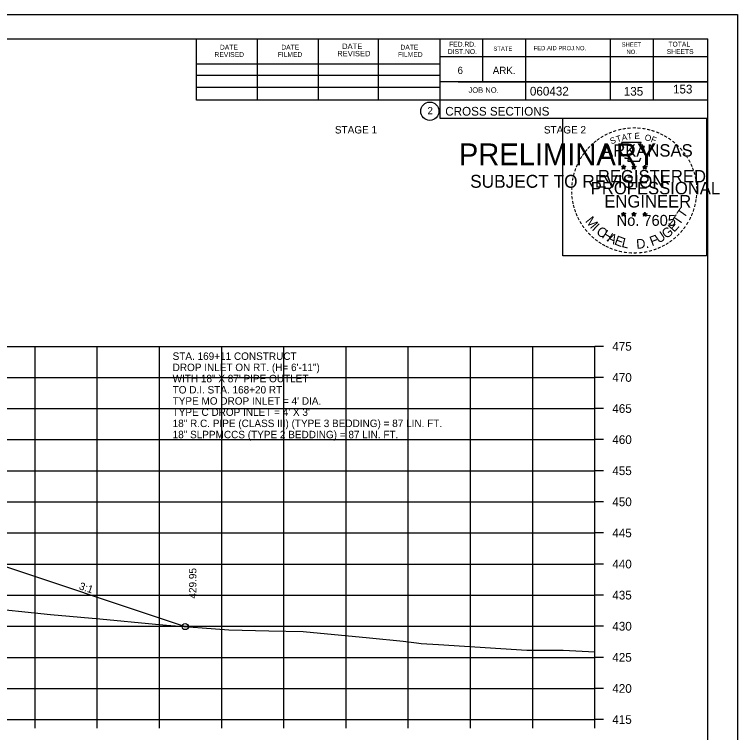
# Model space of a CAD drawing. Extents: x 1538688 to 1540766, y 656250 to 671912.
# Drawn here: x 1538904.9 to 1539021.1, y 669236.1 to 669351.5 of the extents above; entities that cross this region are included whole.
import ezdxf

# ---------------------------------------------------------------- set-up
doc = ezdxf.new("R2010")
doc.units = 0
for name, color, linetype in [('18', 7, 'Continuous'), ('20', 7, 'Continuous'), ('22', 7, 'Continuous'), ('26', 7, 'Continuous'), ('40', 7, 'Continuous'), ('41', 7, 'Continuous'), ('42', 7, 'Continuous'), ('7', 7, 'Continuous'), ('8', 7, 'Continuous'), ('9', 7, 'Continuous'), ('Borings', 7, 'Continuous'), ('Default', 7, 'Continuous'), ('Horizontal Alignment', 7, 'Continuous'), ('RipRap', 7, 'Continuous')]:
    doc.layers.add(name, color=color, linetype=linetype)

msp = doc.modelspace()

# ---------------------------------------------------------------- linework, layer by layer
at = {"layer": '18'}
msp.add_lwpolyline([(1538899.3, 669256.21), (1538910.68, 669255.06), (1538918.59, 669254.37), (1538927.55, 669253.48), (1538929.32, 669253.35), (1538939.33, 669252.56), (1538945.75, 669252.43), (1538951.27, 669252.3), (1538961.95, 669251.28), (1538967.34, 669250.74), (1538969.47, 669250.49), (1538970.26, 669250.36), (1538973.01, 669250.21), (1538987.22, 669249.31), (1538993.05, 669249.3), (1538998.18, 669249.04)], dxfattribs=at)
at = {"layer": '20'}
msp.add_lwpolyline([(1538806.37, 669267.98), (1538816.67, 669264.22), (1538821.67, 669264.12), (1538824.67, 669264.06), (1538825.17, 669264.06), (1538825.18, 669263.56), (1538826.18, 669263.58), (1538858.18, 669263.99), (1538890.18, 669263.35), (1538891.18, 669263.33), (1538891.19, 669263.83), (1538891.69, 669263.83), (1538894.69, 669263.89), (1538899.69, 669263.99), (1538932.31, 669253.11)], dxfattribs=at)
at = {"layer": '22'}
for p, q in [((1538718.18, 669298.16), (1538998.18, 669298.16)), ((1538908.18, 669238.16), (1538908.18, 669298.16)), ((1538918.18, 669238.16), (1538918.18, 669298.16)), ((1538928.18, 669238.16), (1538928.18, 669298.16)), ((1538938.18, 669238.16), (1538938.18, 669298.16)), ((1538948.18, 669238.16), (1538948.18, 669298.16)), ((1538958.18, 669238.16), (1538958.18, 669298.16)), ((1538968.18, 669238.16), (1538968.18, 669298.16)), ((1538978.18, 669238.16), (1538978.18, 669298.16)), ((1538988.18, 669238.16), (1538988.18, 669298.16)), ((1538998.18, 669238.16), (1538998.18, 669298.16)), ((1538718.18, 669293.16), (1538998.18, 669293.16)), ((1538718.18, 669288.16), (1538998.18, 669288.16)), ((1538718.18, 669283.16), (1538998.18, 669283.16)), ((1538718.18, 669278.16), (1538998.18, 669278.16)), ((1538718.18, 669273.16), (1538998.18, 669273.16)), ((1538718.18, 669268.16), (1538998.18, 669268.16)), ((1538718.18, 669263.16), (1538998.18, 669263.16)), ((1538718.18, 669258.16), (1538998.18, 669258.16)), ((1538718.18, 669253.16), (1538998.18, 669253.16)), ((1538718.18, 669248.16), (1538998.18, 669248.16)), ((1538718.18, 669243.16), (1538998.18, 669243.16)), ((1538718.18, 669238.16), (1538998.18, 669238.16))]:
    msp.add_line(p, q, dxfattribs=at)
at = {"layer": '26'}
msp.add_line((1538687.78, 669351.51), (1539021.11, 669351.51), dxfattribs=at)
for points in [[(1538687.77, 669351.51), (1539021.11, 669351.51), (1539021.11, 669138.18), (1538687.77, 669138.18)], [(1538993.03, 669334.85), (1539016.13, 669334.85), (1539016.13, 669312.7), (1538993.03, 669312.7)]]:
    msp.add_lwpolyline(points, close=True, dxfattribs=at)
msp.add_circle((1538932.31, 669253.11), 0.5, dxfattribs=at)
at = {"layer": '8'}
for p, q in [((1539002.44, 669327.07), (1539002.79, 669326.96)), ((1539002.44, 669327.07), (1539002.69, 669327.02)), ((1539002.44, 669327.07), (1539002.68, 669326.94)), ((1539002.57, 669326.66), (1539002.79, 669326.96)), ((1539002.57, 669326.66), (1539002.7, 669326.9)), ((1539002.57, 669326.66), (1539002.79, 669326.88)), ((1539002.79, 669327.32), (1539002.75, 669327.07)), ((1539002.79, 669326.96), (1539002.79, 669327.32)), ((1539002.79, 669327.32), (1539002.84, 669327.07)), ((1539003.13, 669327.07), (1539002.79, 669326.96)), ((1539003, 669326.66), (1539002.79, 669326.96)), ((1539003, 669326.66), (1539002.79, 669326.87)), ((1539003.13, 669327.07), (1539002.85, 669327.02)), ((1539003, 669326.66), (1539002.86, 669326.95)), ((1539003.13, 669327.07), (1539002.93, 669326.96)), ((1539004.11, 669327.07), (1539004.46, 669326.96)), ((1539004.11, 669327.07), (1539004.36, 669327.02)), ((1539004.11, 669327.07), (1539004.35, 669326.94)), ((1539004.24, 669326.66), (1539004.46, 669326.96)), ((1539004.24, 669326.66), (1539004.37, 669326.9)), ((1539004.24, 669326.66), (1539004.46, 669326.88)), ((1539004.46, 669327.32), (1539004.42, 669327.07)), ((1539004.46, 669326.96), (1539004.46, 669327.32)), ((1539004.46, 669327.32), (1539004.51, 669327.07)), ((1539004.8, 669327.07), (1539004.46, 669326.96)), ((1539004.67, 669326.66), (1539004.46, 669326.96)), ((1539004.67, 669326.66), (1539004.46, 669326.87)), ((1539004.8, 669327.07), (1539004.52, 669327.02)), ((1539004.67, 669326.66), (1539004.53, 669326.95)), ((1539004.8, 669327.07), (1539004.6, 669326.96)), ((1539005.87, 669327.05), (1539006.22, 669326.94)), ((1539005.87, 669327.05), (1539006.13, 669327.01)), ((1539005.87, 669327.05), (1539006.11, 669326.93)), ((1539006.01, 669326.65), (1539006.22, 669326.94)), ((1539006.01, 669326.65), (1539006.13, 669326.89)), ((1539006.01, 669326.65), (1539006.22, 669326.86)), ((1539006.22, 669327.31), (1539006.18, 669327.06)), ((1539006.22, 669326.94), (1539006.22, 669327.31)), ((1539006.22, 669327.31), (1539006.27, 669327.06)), ((1539006.57, 669327.05), (1539006.22, 669326.94)), ((1539006.43, 669326.65), (1539006.22, 669326.94)), ((1539006.43, 669326.65), (1539006.22, 669326.86)), ((1539006.57, 669327.05), (1539006.28, 669327.01)), ((1539006.43, 669326.65), (1539006.3, 669326.94)), ((1539006.57, 669327.05), (1539006.36, 669326.95)), ((1539002.78, 669319.75), (1539002.74, 669319.5)), ((1539002.78, 669319.38), (1539002.78, 669319.75)), ((1539002.78, 669319.75), (1539002.83, 669319.5)), ((1539004.45, 669319.75), (1539004.41, 669319.5)), ((1539004.45, 669319.38), (1539004.45, 669319.75)), ((1539004.45, 669319.75), (1539004.5, 669319.5)), ((1539006.22, 669319.74), (1539006.18, 669319.49)), ((1539006.22, 669319.37), (1539006.22, 669319.74)), ((1539006.22, 669319.74), (1539006.27, 669319.49)), ((1539002.43, 669319.49), (1539002.78, 669319.38)), ((1539002.43, 669319.49), (1539002.69, 669319.45)), ((1539002.43, 669319.49), (1539002.67, 669319.37)), ((1539002.57, 669319.09), (1539002.78, 669319.38)), ((1539002.57, 669319.09), (1539002.69, 669319.33)), ((1539002.57, 669319.09), (1539002.78, 669319.3)), ((1539003.13, 669319.49), (1539002.78, 669319.38)), ((1539003, 669319.09), (1539002.78, 669319.38)), ((1539003, 669319.09), (1539002.78, 669319.3)), ((1539003.13, 669319.49), (1539002.84, 669319.44)), ((1539003, 669319.09), (1539002.86, 669319.38)), ((1539003.13, 669319.49), (1539002.93, 669319.39)), ((1539004.1, 669319.49), (1539004.45, 669319.38)), ((1539004.1, 669319.49), (1539004.36, 669319.45)), ((1539004.1, 669319.49), (1539004.34, 669319.37)), ((1539004.24, 669319.09), (1539004.45, 669319.38)), ((1539004.24, 669319.09), (1539004.36, 669319.33)), ((1539004.24, 669319.09), (1539004.45, 669319.3)), ((1539004.8, 669319.49), (1539004.45, 669319.38)), ((1539004.67, 669319.09), (1539004.45, 669319.38)), ((1539004.67, 669319.09), (1539004.45, 669319.3)), ((1539004.8, 669319.49), (1539004.51, 669319.44)), ((1539004.67, 669319.09), (1539004.53, 669319.38)), ((1539004.8, 669319.49), (1539004.6, 669319.39)), ((1539005.87, 669319.48), (1539006.22, 669319.37)), ((1539005.87, 669319.48), (1539006.12, 669319.44)), ((1539005.87, 669319.48), (1539006.11, 669319.36)), ((1539006, 669319.08), (1539006.22, 669319.37)), ((1539006, 669319.08), (1539006.13, 669319.32)), ((1539006, 669319.08), (1539006.22, 669319.29)), ((1539006.57, 669319.48), (1539006.22, 669319.37)), ((1539006.43, 669319.08), (1539006.22, 669319.37)), ((1539006.43, 669319.08), (1539006.22, 669319.29)), ((1539006.57, 669319.48), (1539006.28, 669319.43)), ((1539006.43, 669319.08), (1539006.3, 669319.37)), ((1539006.57, 669319.48), (1539006.36, 669319.38))]:
    msp.add_line(p, q, dxfattribs=at)
for points in [[(1539002.48, 669330.94), (1539002.75, 669330.12)], [(1539005.99, 669330.02), (1539006.13, 669330.31), (1539005.45, 669330.28), (1539005.6, 669330.94), (1539002.48, 669330.94)], [(1539002.97, 669328.52), (1539002.97, 669328.43), (1539003.53, 669328.42), (1539003.48, 669327.94), (1539005.35, 669327.94), (1539005.55, 669328.48)], [(1539002.79, 669327.32), (1539003, 669326.66), (1539002.44, 669327.07), (1539003.13, 669327.07), (1539002.57, 669326.66), (1539002.79, 669327.32)], [(1539004.46, 669327.32), (1539004.67, 669326.66), (1539004.11, 669327.07), (1539004.8, 669327.07), (1539004.24, 669326.66), (1539004.46, 669327.32)], [(1539006.22, 669327.31), (1539006.43, 669326.65), (1539005.87, 669327.05), (1539006.57, 669327.05), (1539006.01, 669326.65), (1539006.22, 669327.31)], [(1539002.78, 669319.75), (1539003, 669319.09), (1539002.43, 669319.49), (1539003.13, 669319.49), (1539002.57, 669319.09), (1539002.78, 669319.75)], [(1539004.45, 669319.75), (1539004.67, 669319.09), (1539004.1, 669319.49), (1539004.8, 669319.49), (1539004.24, 669319.09), (1539004.45, 669319.75)], [(1539006.22, 669319.74), (1539006.43, 669319.08), (1539005.87, 669319.48), (1539006.57, 669319.48), (1539006, 669319.08), (1539006.22, 669319.74)]]:
    msp.add_lwpolyline(points, dxfattribs=at)
for centre, radius in [((1539002.79, 669326.96), 0.172), ((1539002.79, 669326.96), 0.145), ((1539002.79, 669326.96), 0.116), ((1539002.79, 669326.96), 0.0991), ((1539002.79, 669326.96), 0.0747), ((1539002.79, 669326.96), 0.0495), ((1539002.79, 669326.96), 0.0296), ((1539004.46, 669326.96), 0.172), ((1539004.46, 669326.96), 0.145), ((1539004.46, 669326.96), 0.116), ((1539004.46, 669326.96), 0.0991), ((1539004.46, 669326.96), 0.0747), ((1539004.46, 669326.96), 0.0495), ((1539004.46, 669326.96), 0.0296), ((1539006.22, 669326.94), 0.172), ((1539006.22, 669326.94), 0.145), ((1539006.22, 669326.94), 0.116), ((1539006.22, 669326.94), 0.0991), ((1539006.22, 669326.94), 0.0747), ((1539006.22, 669326.94), 0.0495), ((1539006.22, 669326.94), 0.0296), ((1539002.78, 669319.38), 0.172), ((1539002.78, 669319.38), 0.145), ((1539002.78, 669319.38), 0.116), ((1539002.78, 669319.38), 0.0991), ((1539002.78, 669319.38), 0.0747), ((1539002.78, 669319.38), 0.0495), ((1539002.78, 669319.38), 0.0296), ((1539004.45, 669319.38), 0.172), ((1539004.45, 669319.38), 0.145), ((1539004.45, 669319.38), 0.116), ((1539004.45, 669319.38), 0.0991), ((1539004.45, 669319.38), 0.0747), ((1539004.45, 669319.38), 0.0495), ((1539004.45, 669319.38), 0.0296), ((1539006.22, 669319.37), 0.172), ((1539006.22, 669319.37), 0.145), ((1539006.22, 669319.37), 0.116), ((1539006.22, 669319.37), 0.0991), ((1539006.22, 669319.37), 0.0747), ((1539006.22, 669319.37), 0.0495), ((1539006.22, 669319.37), 0.0296)]:
    msp.add_circle(centre, radius, dxfattribs=at)
at = {"layer": 'Borings'}
for p, q in [((1538998.18, 669238.16), (1538998.18, 669298.16)), ((1538999.58, 669298.16), (1538998.18, 669298.16)), ((1538999.58, 669293.16), (1538998.18, 669293.16)), ((1538999.58, 669288.16), (1538998.18, 669288.16)), ((1538999.58, 669283.16), (1538998.18, 669283.16)), ((1538999.58, 669278.16), (1538998.18, 669278.16)), ((1538999.58, 669273.16), (1538998.18, 669273.16)), ((1538999.58, 669268.16), (1538998.18, 669268.16)), ((1538999.58, 669263.16), (1538998.18, 669263.16)), ((1538999.58, 669258.16), (1538998.18, 669258.16)), ((1538999.58, 669253.16), (1538998.18, 669253.16)), ((1538999.58, 669248.16), (1538998.18, 669248.16)), ((1538999.58, 669243.16), (1538998.18, 669243.16)), ((1538718.18, 669238.16), (1538998.18, 669238.16)), ((1538908.18, 669236.76), (1538908.18, 669238.16)), ((1538918.18, 669236.76), (1538918.18, 669238.16)), ((1538928.18, 669236.76), (1538928.18, 669238.16)), ((1538938.18, 669236.76), (1538938.18, 669238.16)), ((1538948.18, 669236.76), (1538948.18, 669238.16)), ((1538958.18, 669236.76), (1538958.18, 669238.16)), ((1538968.18, 669236.76), (1538968.18, 669238.16)), ((1538978.18, 669236.76), (1538978.18, 669238.16)), ((1538988.18, 669236.76), (1538988.18, 669238.16)), ((1538998.18, 669236.76), (1538998.18, 669238.16)), ((1538999.58, 669238.16), (1538998.18, 669238.16))]:
    msp.add_line(p, q, dxfattribs=at)
at = {"layer": 'RipRap'}
for p, q in [((1538700.18, 669347.62), (1539016.36, 669347.62)), ((1538934.1, 669337.74), (1538934.1, 669347.62)), ((1538973.26, 669347.62), (1538973.26, 669334.82)), ((1538980.1, 669347.62), (1538980.1, 669340.68)), ((1538987.04, 669347.62), (1538987.04, 669337.74)), ((1539000.62, 669347.62), (1539000.62, 669337.74)), ((1539007.56, 669347.62), (1539007.56, 669337.74)), ((1539016.36, 669142.16), (1539016.36, 669347.62)), ((1538943.96, 669337.74), (1538943.96, 669347.42)), ((1538953.72, 669337.74), (1538953.72, 669347.42)), ((1538963.4, 669337.74), (1538963.4, 669347.42)), ((1539016.36, 669344.68), (1538973.26, 669344.68)), ((1539016.36, 669344.7), (1539016.36, 669344.7)), ((1538934.1, 669343.6), (1538973.26, 669343.6)), ((1538934.1, 669341.74), (1538973.26, 669341.74)), ((1539016.36, 669340.68), (1538973.26, 669340.68)), ((1538976.22, 669340.68), (1539016.36, 669340.68)), ((1538934.1, 669337.74), (1538934.1, 669339.8)), ((1538934.1, 669339.8), (1538973.26, 669339.8)), ((1539016.36, 669337.74), (1538934.1, 669337.74)), ((1538973.26, 669334.82), (1539016.36, 669334.82))]:
    msp.add_line(p, q, dxfattribs=at)
msp.add_circle((1538971.64, 669335.96), 1.47, dxfattribs=at)

# ---------------------------------------------------------------- texts
at = {"layer": '40'}
for s, p in [('STA. 169+11 CONSTRUCT', (1538930.29, 669295.98)), ('DROP INLET ON RT. (H= 6\'-11")', (1538930.29, 669294.18)), ('WITH 18" X 87\' PIPE OUTLET', (1538930.29, 669292.38)), ('TO D.I. STA. 168+20 RT.', (1538930.29, 669290.58)), ("TYPE MO DROP INLET = 4' DIA.", (1538930.29, 669288.78)), ("TYPE C DROP INLET = 4' X 3'", (1538930.29, 669286.98)), ('18" R.C. PIPE (CLASS III) (TYPE 3 BEDDING) = 87 LIN. FT.', (1538930.29, 669285.18)), ('18" SLPPMCCS (TYPE 2 BEDDING) = 87 LIN. FT.', (1538930.29, 669283.38))]:
    msp.add_text(s, height=1.2, dxfattribs=at).set_placement(p)
at = {"layer": '41'}
msp.add_text('429.95', height=1.2, rotation=90, dxfattribs=at).set_placement((1538934.11, 669257.61))
at = {"layer": '42'}
msp.add_text('3:1', height=1.2, rotation=341.5651, dxfattribs=at).set_placement((1538915.16, 669259.13))
at = {"layer": '7'}
for s, p in [('135', (1539002.82, 669338.46)), ('153', (1539010.73, 669338.81))]:
    msp.add_text(s, height=1.4, dxfattribs=at).set_placement(p)
at = {"layer": '8'}
for s, height, rotation, p in [('-', 1.6, 28.7918, (1538999.96, 669331.49)), ('-', 1.6, 24.3072, (1539000.59, 669331.8)), ('-', 1.6, 19.1761, (1539001.23, 669332.07)), ('-', 1.6, 13.6301, (1539001.98, 669332.31)), ('-', 1.6, 10.2193, (1539002.66, 669332.47)), ('T', 1, 6.0228, (1539003.42, 669331.37)), ('-', 1.6, 5.8968, (1539003.38, 669332.58)), ('-', 1.6, 0.1862, (1539004.16, 669332.66)), ('E', 1, 0.8323, (1539004.53, 669331.48)), ('-', 1.6, 357.743, (1539004.88, 669332.64)), ('-', 1.6, 352.1617, (1539005.62, 669332.59)), ('-', 1.6, 347.2049, (1539006.34, 669332.47)), ('-', 1.6, 342.3362, (1539006.98, 669332.32)), ('-', 1.6, 337.8551, (1539007.71, 669332.1)), ('-', 1.6, 334.1211, (1539008.34, 669331.82)), ('-', 1.6, 38.9507, (1538998.31, 669330.34)), ('-', 1.6, 36.2317, (1538998.79, 669330.72)), ('-', 1.6, 34.0636, (1538999.36, 669331.12)), ('S', 1, 21.594, (1539000.83, 669330.62)), ('T', 1, 16.4036, (1539001.75, 669330.95)), ('A', 1, 11.2132, (1539002.57, 669331.2)), ('O', 1, 350.4515, (1539006.13, 669331.27)), ('F', 1, 340.0707, (1539007.09, 669331.04)), ('-', 1.6, 329.6409, (1539008.92, 669331.54)), ('-', 1.6, 325.8627, (1539009.57, 669331.18)), ('-', 1.6, 320.5297, (1539010.18, 669330.75)), ('-', 1.6, 48.423, (1538997.43, 669329.45)), ('-', 1.6, 42.9622, (1538997.88, 669329.93)), ('ARKANSAS', 2, 360, (1538999.33, 669328.66)), ('-', 1.6, 315.5786, (1539010.77, 669330.27)), ('-', 1.6, 309.8797, (1539011.34, 669329.72)), ('-', 1.6, 54.2325, (1538996.61, 669328.39)), ('-', 1.6, 50.6142, (1538997.03, 669328.96)), ('-', 1.6, 306.6522, (1539011.87, 669329.11)), ('-', 1.6, 62.8713, (1538995.97, 669327.25)), ('-', 1.6, 58.0706, (1538996.29, 669327.87)), ('-', 1.4, 303.6753, (1539012.35, 669328.55)), ('-', 1.6, 299.6684, (1539012.67, 669327.94)), ('-', 1.6, 72.3945, (1538995.5, 669326.01)), ('-', 1.6, 67.7743, (1538995.72, 669326.64)), ('DWB', 0.01, 360, (1539002.77, 669326.95)), ('DWB', 0.01, 360, (1539004.44, 669326.95)), ('DWB', 0.01, 360, (1539006.21, 669326.94)), ('-', 1.6, 294.6628, (1539013, 669327.33)), ('-', 1.6, 290.5728, (1539013.25, 669326.75)), ('-', 1.6, 75.461, (1538995.3, 669325.3)), ('REGISTERED', 2, 360, (1538998.65, 669324.51)), ('-', 1.6, 285.1233, (1539013.49, 669326.17)), ('-', 1.6, 280.5493, (1539013.69, 669325.43)), ('-', 1.6, 85.1863, (1538995.09, 669323.89)), ('-', 1.6, 81.2013, (1538995.17, 669324.59)), ('PROFESSIONAL', 2, 360, (1538997.51, 669322.6)), ('-', 1.6, 276.5962, (1539013.85, 669324.66)), ('-', 1.6, 89.0622, (1538995.07, 669323.19)), ('-', 1.6, 274.3301, (1539013.91, 669323.94)), ('-', 1.6, 269.9407, (1539013.94, 669323.31)), ('-', 1.6, 94.1959, (1538995.1, 669322.47)), ('-', 1.6, 98.9479, (1538995.17, 669321.8)), ('ENGINEER', 2, 360, (1538999.69, 669320.48)), ('-', 1.6, 263.5172, (1539013.93, 669322.64)), ('-', 1.6, 101.7149, (1538995.31, 669321.07)), ('-', 1.6, 105.4578, (1538995.47, 669320.47)), ('-', 1.6, 255.7626, (1539013.74, 669321.31)), ('-', 1.6, 260.9953, (1539013.85, 669321.99)), ('-', 1.6, 109.0874, (1538995.69, 669319.84)), ('-', 1.6, 114.0643, (1538995.94, 669319.25)), ('T', 1.54, 55.055, (1539012.5, 669318.65)), ('-', 1.6, 247.8887, (1539013.34, 669319.92)), ('-', 1.6, 252.8681, (1539013.56, 669320.59)), ('-', 1.6, 115.7289, (1538996.24, 669318.63)), ('M', 1.54, 308.9175, (1538996.55, 669318.27)), ('No. 7605', 1.757, 360, (1539001.67, 669317.53)), ('DWB', 0.01, 360, (1539002.77, 669319.38)), ('DWB', 0.01, 360, (1539004.44, 669319.38)), ('DWB', 0.01, 360, (1539006.2, 669319.37)), ('T', 1.54, 55.055, (1539011.77, 669317.53)), ('-', 1.6, 244.6197, (1539013.08, 669319.29)), ('-', 1.6, 120.4471, (1538996.6, 669318.04)), ('-', 1.6, 125.8934, (1538997, 669317.48)), ('I', 1.54, 316.4636, (1538997.6, 669316.95)), ('C', 1.54, 324.0197, (1538998.27, 669316.33)), ('G', 1.54, 38.2173, (1539009.67, 669315.38)), ('E', 1.54, 48.7313, (1539010.93, 669316.4)), ('-', 1.6, 233.8452, (1539012.28, 669317.88)), ('-', 1.6, 239.0712, (1539012.68, 669318.53)), ('-', 1.6, 130.7181, (1538997.47, 669316.93)), ('-', 1.6, 134.2238, (1538997.98, 669316.38)), ('H', 1.54, 327.5342, (1538999.18, 669315.68)), ('A', 1.54, 332.5513, (1539000.03, 669315.14)), ('F', 1.54, 20.8202, (1539007.34, 669314.25)), ('U', 1.54, 34.4052, (1539008.47, 669314.65)), ('-', 1.6, 225.7653, (1539011.37, 669316.75)), ('-', 1.6, 231.2538, (1539011.85, 669317.32)), ('-', 1.6, 138.9338, (1538998.51, 669315.92)), ('-', 1.6, 144.6463, (1538999.06, 669315.51)), ('-', 1.6, 148.0898, (1538999.63, 669315.14)), ('E', 1.54, 339.2068, (1539001.19, 669314.58)), ('L', 1.54, 346.2929, (1539002.38, 669314.15)), ('D.', 1.54, 5.2602, (1539004.89, 669313.82)), ('-', 1.6, 215.7363, (1539010.3, 669315.77)), ('-', 1.6, 221.0851, (1539010.85, 669316.24)), ('-', 1.6, 151.5704, (1539000.2, 669314.82)), ('-', 1.6, 154.6002, (1539000.73, 669314.57)), ('-', 1.6, 158.5612, (1539001.35, 669314.32)), ('-', 1.6, 162.7983, (1539002.04, 669314.1)), ('-', 1.6, 200.7184, (1539007.97, 669314.45)), ('-', 1.6, 204.2516, (1539008.59, 669314.72)), ('-', 1.6, 207.3568, (1539009.21, 669315.04)), ('-', 1.6, 212.2491, (1539009.77, 669315.38)), ('-', 1.6, 167.5555, (1539002.75, 669313.94)), ('-', 1.6, 173.1155, (1539003.52, 669313.83)), ('-', 1.6, 176.5183, (1539004.27, 669313.78)), ('-', 1.6, 181.5918, (1539005.02, 669313.8)), ('-', 1.6, 185.8167, (1539005.83, 669313.87)), ('-', 1.6, 191.2858, (1539006.56, 669314)), ('-', 1.6, 195.4743, (1539007.29, 669314.2))]:
    msp.add_text(s, height=height, rotation=rotation, dxfattribs=at).set_placement(p)
at = {"layer": '9'}
for s, height, p in [('PRELIMINARY', 3.5, (1538976.31, 669327.28)), ('DWB', 0.01, (1538977.06, 669329.13)), ('SUBJECT TO REVISION', 2.0751, (1538978.12, 669323.65))]:
    msp.add_text(s, height=height, rotation=360, dxfattribs=at).set_placement(p)
at = {"layer": 'Default'}
for s, p in [('STAGE 1', (1538956.38, 669332.38)), ('STAGE 2', (1538989.98, 669332.38))]:
    msp.add_text(s, height=1.2, dxfattribs=at).set_placement(p)
at = {"layer": 'Horizontal Alignment'}
for s, p in [('475', (1539000.98, 669297.46)), ('470', (1539000.98, 669292.46)), ('465', (1539000.98, 669287.46)), ('460', (1539000.98, 669282.46)), ('455', (1539000.98, 669277.46)), ('450', (1539000.98, 669272.46)), ('445', (1539000.98, 669267.46)), ('440', (1539000.98, 669262.46)), ('435', (1539000.98, 669257.46)), ('430', (1539000.98, 669252.46)), ('425', (1539000.98, 669247.46)), ('420', (1539000.98, 669242.46)), ('415', (1539000.98, 669237.46))]:
    msp.add_text(s, height=1.4, dxfattribs=at).set_placement(p)
at = {"layer": 'RipRap'}
for s, height, p in [('DATE', 0.782, (1538937.9, 669345.86)), ('DATE', 0.782, (1538947.76, 669345.86)), ('DATE', 0.879, (1538957.54, 669345.96)), ('DATE', 0.782, (1538966.92, 669345.86)), ('FED.RD.', 0.782, (1538974.74, 669346.34)), ('STATE', 0.684, (1538981.86, 669345.66)), ('FED.AID PROJ.NO.', 0.684, (1538988.32, 669345.76)), ('SHEET', 0.684, (1539002.48, 669346.34)), ('TOTAL', 0.782, (1539010, 669346.34)), ('REVISED', 0.782, (1538937.02, 669344.68)), ('FILMED', 0.782, (1538947.18, 669344.68)), ('REVISED', 0.879, (1538956.76, 669344.78)), ('FILMED', 0.782, (1538966.52, 669344.68)), ('DIST.NO.', 0.782, (1538974.54, 669345.16)), ('NO.', 0.684, (1539003.26, 669345.16)), ('SHEETS', 0.782, (1539009.72, 669345.16)), ('6', 1.17, (1538976.1, 669341.94)), ('ARK.', 1.172, (1538981.76, 669341.94)), ('JOB NO.', 0.879, (1538977.86, 669338.92)), ('060432', 1.4, (1538987.73, 669338.48)), ('2', 1.17, (1538971.26, 669335.47)), ('CROSS SECTIONS', 1.4, (1538974.12, 669335.25))]:
    msp.add_text(s, height=height, rotation=360, dxfattribs=at).set_placement(p)

doc.saveas('drawing.dxf')
